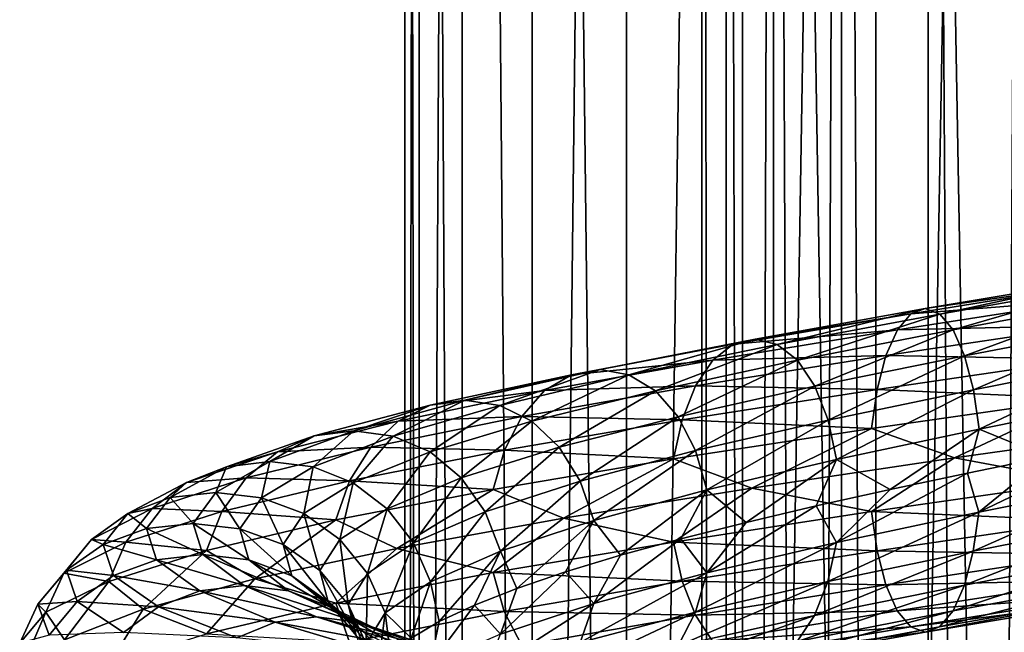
# Model space of a CAD drawing. Header units: metres. Extents: x -109 to 109, y -917 to 389.
# Tile 413 of 656: x -19 to -4, y -487 to -478. Entities that reach past the tile are written whole.
import ezdxf

# ---------------------------------------------------------------- set-up
doc = ezdxf.new("R2010")
doc.units = ezdxf.units.M
doc.layers.add('solid_24503124_XXX_01_SW0001', color=7, linetype='CONTINUOUS')

msp = doc.modelspace()

# ---------------------------------------------------------------- linework, layer by layer
at = {"layer": 'solid_24503124_XXX_01_SW0001'}
for points in [[(-13, -410), (-13, -535), (-12.778495, -535, 2.389471)], [(-12.778631, -410, -2.388798), (-12.778495, -535, -2.389471), (-13, -535)], [(-12.778631, -410, -2.388798), (-13, -535), (-13, -410)], [(-13, -410), (-12.778495, -535, 2.389471), (-12.778644, -410, 2.388729)], [(-12.778644, -410, 2.388729), (-12.778495, -535, 2.389471), (-12.122266, -535, 4.695816)], [(-12.778644, -410, 2.388729), (-12.122266, -535, 4.695816), (-12.122123, -410, 4.696183)], [(-12.122127, -410, -4.696173), (-12.778495, -535, -2.389471), (-12.778631, -410, -2.388798)], [(-12.122127, -410, -4.696173), (-12.122266, -535, -4.695816), (-12.778495, -535, -2.389471)], [(-12.122123, -410, 4.696183), (-12.122266, -535, 4.695816), (-11.053084, -535, 6.843201)], [(-12.122127, -410, -4.696173), (-11.053084, -535, -6.843201), (-12.122266, -535, -4.695816)], [(-11.052748, -410, -6.843724), (-11.053084, -535, -6.843201), (-12.122127, -410, -4.696173)], [(-12.122123, -410, 4.696183), (-11.053084, -535, 6.843201), (-11.052835, -410, 6.84358)], [(-11.052835, -410, 6.84358), (-11.053084, -535, 6.843201), (-9.606456, -535, 8.758754)], [(-9.607092, -410, -8.758067), (-9.606456, -535, -8.758754), (-11.053084, -535, -6.843201)], [(-9.607092, -410, -8.758067), (-11.053084, -535, -6.843201), (-11.052748, -410, -6.843724)], [(-11.052835, -410, 6.84358), (-9.606456, -535, 8.758754), (-9.607066, -410, 8.758096)], [(-7.834121, -410, -10.374312), (-9.606456, -535, -8.758754), (-9.607092, -410, -8.758067)], [(-9.607066, -410, 8.758096), (-9.606456, -535, 8.758754), (-7.834294, -410, 10.374181)], [(-7.834294, -410, 10.374181), (-9.606456, -535, 8.758754), (-7.834196, -535, 10.374236)], [(-7.834121, -410, -10.374312), (-7.834196, -535, -10.374236), (-9.606456, -535, -8.758754)], [(-7.834294, -410, 10.374181), (-7.834196, -535, 10.374236), (-5.795265, -535, 11.636799)], [(-7.834294, -410, 10.374181), (-5.795265, -535, 11.636799), (-5.794521, -410, 11.637158)], [(-5.794586, -410, -11.637126), (-5.795265, -535, -11.636799), (-7.834196, -535, -10.374236)], [(-5.794586, -410, -11.637126), (-7.834196, -535, -10.374236), (-7.834121, -410, -10.374312)], [(-5.794521, -410, 11.637158), (-5.795265, -535, 11.636799), (-3.557269, -535, 12.503851)], [(-3.557472, -410, -12.503769), (-3.557269, -535, -12.503851), (-5.795265, -535, -11.636799)], [(-3.557472, -410, -12.503769), (-5.795265, -535, -11.636799), (-5.794586, -410, -11.637126)], [(-5.794521, -410, 11.637158), (-3.557269, -535, 12.503851), (-3.557692, -410, 12.503706)], [(-8.453436, -701, -399.111511), (-8.453425, -437, -399.111481), (-8.453425, -437, -400.888519)], [(-8.453436, -701, -400.888489), (-8.453436, -701, -399.111511), (-8.453425, -437, -400.888519)], [(-8.083981, -701, -402.626648), (-8.453436, -701, -400.888489), (-8.453425, -437, -400.888519)], [(-8.453436, -701, -399.111511), (-8.083981, -701, -397.373352), (-8.453425, -437, -399.111481)], [(-8.083981, -701, -402.626648), (-8.453425, -437, -400.888519), (-8.083978, -437, -402.626648)], [(-8.083981, -701, -397.373352), (-8.083978, -437, -397.373352), (-8.453425, -437, -399.111481)], [(-8.083981, -701, -402.626648), (-8.083978, -437, -402.626648), (-7.361266, -437, -404.249908)], [(-7.361216, -701, -404.25), (-8.083981, -701, -402.626648), (-7.361266, -437, -404.249908)], [(-8.083981, -701, -397.373352), (-7.361216, -701, -395.75), (-8.083978, -437, -397.373352)], [(-7.361216, -701, -395.75), (-7.361266, -437, -395.750092), (-8.083978, -437, -397.373352)], [(-7.361216, -701, -404.25), (-7.361266, -437, -404.249908), (-6.316738, -437, -405.687592)], [(-6.316731, -701, -394.312378), (-6.316738, -437, -394.312408), (-7.361266, -437, -395.750092)], [(-7.361216, -701, -395.75), (-6.316731, -701, -394.312378), (-7.361266, -437, -395.750092)], [(-6.316731, -701, -405.687622), (-7.361216, -701, -404.25), (-6.316738, -437, -405.687592)], [(-4.996175, -701, -406.876648), (-6.316738, -437, -405.687592), (-4.996158, -437, -406.876648)], [(-4.996175, -701, -406.876648), (-6.316731, -701, -405.687622), (-6.316738, -437, -405.687592)], [(-4.996175, -701, -393.123352), (-4.996158, -437, -393.123352), (-6.316738, -437, -394.312408)], [(-6.316731, -701, -394.312378), (-4.996175, -701, -393.123352), (-6.316738, -437, -394.312408)], [(-4.996175, -701, -406.876648), (-4.996158, -437, -406.876648), (-3.457402, -437, -407.765076)], [(-3.457262, -701, -407.765137), (-4.996175, -701, -406.876648), (-3.457402, -437, -407.765076)], [(-4.996175, -701, -393.123352), (-3.457262, -701, -392.234863), (-4.996158, -437, -393.123352)], [(-3.457262, -701, -392.234863), (-3.457402, -437, -392.234924), (-4.996158, -437, -393.123352)], [(-2.282248, -482.0466, 16.084404), (-5.0375, -482.509308, 15.44556), (-2.382563, -482.126587, 16.791389)], [(-4.816158, -482.590912, 14.766899), (-5.0375, -482.509308, 15.44556), (-2.282248, -482.0466, 16.084404)], [(-2.181968, -482.128204, 15.377674), (-4.816158, -482.590912, 14.766899), (-2.282248, -482.0466, 16.084404)], [(-2.382563, -482.126587, 16.791389), (-5.258922, -482.589294, 16.124464), (-2.47565, -482.368164, 17.44743)], [(-5.0375, -482.509308, 15.44556), (-5.258922, -482.589294, 16.124464), (-2.382563, -482.126587, 16.791389)], [(-4.610932, -482.834106, 14.137653), (-4.816158, -482.590912, 14.766899), (-2.181968, -482.128204, 15.377674)], [(-2.08899, -482.371368, 14.722402), (-4.610932, -482.834106, 14.137653), (-2.181968, -482.128204, 15.377674)], [(-2.47565, -482.368164, 17.44743), (-5.464388, -482.830872, 16.754448), (-2.554843, -482.764648, 18.00555)], [(-5.258922, -482.589294, 16.124464), (-5.464388, -482.830872, 16.754448), (-2.47565, -482.368164, 17.44743)], [(-5.0375, -482.509308, 15.44556), (-7.639755, -482.973633, 14.336864), (-5.258922, -482.589294, 16.124464)], [(-7.304073, -483.055237, 13.706919), (-7.639755, -482.973633, 14.336864), (-5.0375, -482.509308, 15.44556)], [(-4.816158, -482.590912, 14.766899), (-7.304073, -483.055237, 13.706919), (-5.0375, -482.509308, 15.44556)], [(-4.436494, -483.231995, 13.602804), (-4.610932, -482.834106, 14.137653), (-2.08899, -482.371368, 14.722402)], [(-2.009961, -482.769287, 14.165431), (-4.436494, -483.231995, 13.602804), (-2.08899, -482.371368, 14.722402)], [(-5.258922, -482.589294, 16.124464), (-7.975558, -483.053619, 14.967037), (-5.464388, -482.830872, 16.754448)], [(-7.639755, -482.973633, 14.336864), (-7.975558, -483.053619, 14.967037), (-5.258922, -482.589294, 16.124464)], [(-6.992832, -483.298431, 13.122841), (-7.304073, -483.055237, 13.706919), (-4.816158, -482.590912, 14.766899)], [(-4.610932, -482.834106, 14.137653), (-6.992832, -483.298431, 13.122841), (-4.816158, -482.590912, 14.766899)], [(-2.554843, -482.764648, 18.00555), (-5.639187, -483.227356, 17.290401), (-2.615898, -483.28241, 18.435846)], [(-5.464388, -482.830872, 16.754448), (-5.639187, -483.227356, 17.290401), (-2.554843, -482.764648, 18.00555)], [(-4.302169, -483.750763, 13.190949), (-4.436494, -483.231995, 13.602804), (-2.009961, -482.769287, 14.165431)], [(-1.949105, -483.288055, 13.736542), (-4.302169, -483.750763, 13.190949), (-2.009961, -482.769287, 14.165431)], [(-5.464388, -482.830872, 16.754448), (-8.287164, -483.295197, 15.5518), (-5.639187, -483.227356, 17.290401)], [(-7.975558, -483.053619, 14.967037), (-8.287164, -483.295197, 15.5518), (-5.464388, -482.830872, 16.754448)], [(-6.728283, -483.69635, 12.626384), (-6.992832, -483.298431, 13.122841), (-4.610932, -482.834106, 14.137653)], [(-4.436494, -483.231995, 13.602804), (-6.728283, -483.69635, 12.626384), (-4.610932, -482.834106, 14.137653)], [(-7.975558, -483.053619, 14.967037), (-10.451296, -483.519562, 13.357715), (-8.287164, -483.295197, 15.5518)], [(-10.011254, -483.439575, 12.7953), (-10.451296, -483.519562, 13.357715), (-7.975558, -483.053619, 14.967037)], [(-7.639755, -482.973633, 14.336864), (-10.011254, -483.439575, 12.7953), (-7.975558, -483.053619, 14.967037)], [(-9.571371, -483.521179, 12.233089), (-10.011254, -483.439575, 12.7953), (-7.639755, -482.973633, 14.336864)], [(-7.304073, -483.055237, 13.706919), (-9.571371, -483.521179, 12.233089), (-7.639755, -482.973633, 14.336864)], [(-9.163517, -483.764374, 11.711814), (-9.571371, -483.521179, 12.233089), (-7.304073, -483.055237, 13.706919)], [(-6.992832, -483.298431, 13.122841), (-9.163517, -483.764374, 11.711814), (-7.304073, -483.055237, 13.706919)], [(-5.639187, -483.227356, 17.290401), (-8.552259, -483.691711, 16.049282), (-5.773952, -483.745117, 17.703606)], [(-8.287164, -483.295197, 15.5518), (-8.552259, -483.691711, 16.049282), (-5.639187, -483.227356, 17.290401)], [(-6.52457, -484.215118, 12.244092), (-6.728283, -483.69635, 12.626384), (-4.436494, -483.231995, 13.602804)], [(-4.302169, -483.750763, 13.190949), (-6.52457, -484.215118, 12.244092), (-4.436494, -483.231995, 13.602804)], [(-5.639187, -483.227356, 17.290401), (-5.773952, -483.745117, 17.703606), (-2.615898, -483.28241, 18.435846)], [(-8.287164, -483.295197, 15.5518), (-10.859629, -483.761139, 13.879601), (-8.552259, -483.691711, 16.049282)], [(-10.451296, -483.519562, 13.357715), (-10.859629, -483.761139, 13.879601), (-8.287164, -483.295197, 15.5518)], [(-8.816847, -484.162262, 11.268739), (-9.163517, -483.764374, 11.711814), (-6.992832, -483.298431, 13.122841)], [(-6.728283, -483.69635, 12.626384), (-8.816847, -484.162262, 11.268739), (-6.992832, -483.298431, 13.122841)], [(-2.615898, -483.28241, 18.435846), (-5.773952, -483.745117, 17.703606), (-2.655184, -483.881012, 18.712715)], [(-4.215976, -484.349976, 12.926673), (-4.302169, -483.750763, 13.190949), (-1.949105, -483.288055, 13.736542)], [(-1.910055, -483.887268, 13.461334), (-4.215976, -484.349976, 12.926673), (-1.949105, -483.288055, 13.736542)], [(-10.451296, -483.519562, 13.357715), (-12.608905, -483.987091, 11.341905), (-10.859629, -483.761139, 13.879601)], [(-12.078019, -483.907104, 10.864365), (-12.608905, -483.987091, 11.341905), (-10.451296, -483.519562, 13.357715)], [(-10.011254, -483.439575, 12.7953), (-12.078019, -483.907104, 10.864365), (-10.451296, -483.519562, 13.357715)], [(-11.547325, -483.988708, 10.386996), (-12.078019, -483.907104, 10.864365), (-10.011254, -483.439575, 12.7953)], [(-9.571371, -483.521179, 12.233089), (-11.547325, -483.988708, 10.386996), (-10.011254, -483.439575, 12.7953)], [(-11.055271, -484.231903, 9.944386), (-11.547325, -483.988708, 10.386996), (-9.571371, -483.521179, 12.233089)], [(-9.163517, -483.764374, 11.711814), (-11.055271, -484.231903, 9.944386), (-9.571371, -483.521179, 12.233089)], [(-8.552259, -483.691711, 16.049282), (-11.207014, -484.157623, 14.323591), (-8.75664, -484.209473, 16.432827)], [(-10.859629, -483.761139, 13.879601), (-11.207014, -484.157623, 14.323591), (-8.552259, -483.691711, 16.049282)], [(-8.549898, -484.68103, 10.927553), (-8.816847, -484.162262, 11.268739), (-6.728283, -483.69635, 12.626384)], [(-8.552259, -483.691711, 16.049282), (-8.75664, -484.209473, 16.432827), (-5.773952, -483.745117, 17.703606)], [(-6.52457, -484.215118, 12.244092), (-8.549898, -484.68103, 10.927553), (-6.728283, -483.69635, 12.626384)], [(-10.859629, -483.761139, 13.879601), (-13.101536, -484.228668, 11.785033), (-11.207014, -484.157623, 14.323591)], [(-12.608905, -483.987091, 11.341905), (-13.101536, -484.228668, 11.785033), (-10.859629, -483.761139, 13.879601)], [(-10.637033, -484.629822, 9.568175), (-11.055271, -484.231903, 9.944386), (-9.163517, -483.764374, 11.711814)], [(-8.816847, -484.162262, 11.268739), (-10.637033, -484.629822, 9.568175), (-9.163517, -483.764374, 11.711814)], [(-5.773952, -483.745117, 17.703606), (-8.75664, -484.209473, 16.432827), (-5.860665, -484.343719, 17.969479)], [(-6.393852, -484.814301, 11.998786), (-6.52457, -484.215118, 12.244092), (-4.302169, -483.750763, 13.190949)], [(-4.215976, -484.349976, 12.926673), (-6.393852, -484.814301, 11.998786), (-4.302169, -483.750763, 13.190949)], [(-5.773952, -483.745117, 17.703606), (-5.860665, -484.343719, 17.969479), (-2.655184, -483.881012, 18.712715)], [(-12.608905, -483.987091, 11.341905), (-14.385761, -484.456238, 8.98333), (-13.101536, -484.228668, 11.785033)], [(-13.780063, -484.376251, 8.605095), (-14.385761, -484.456238, 8.98333), (-12.608905, -483.987091, 11.341905)], [(-12.078019, -483.907104, 10.864365), (-13.780063, -484.376251, 8.605095), (-12.608905, -483.987091, 11.341905)], [(-13.174582, -484.457855, 8.226997), (-13.780063, -484.376251, 8.605095), (-12.078019, -483.907104, 10.864365)], [(-11.547325, -483.988708, 10.386996), (-13.174582, -484.457855, 8.226997), (-12.078019, -483.907104, 10.864365)], [(-12.613188, -484.70105, 7.876429), (-13.174582, -484.457855, 8.226997), (-11.547325, -483.988708, 10.386996)], [(-11.055271, -484.231903, 9.944386), (-12.613188, -484.70105, 7.876429), (-11.547325, -483.988708, 10.386996)], [(-2.655184, -483.881012, 18.712715), (-5.860665, -484.343719, 17.969479), (-4.592717, -484.79306, 18.436424)], [(-2.655184, -483.881012, 18.712715), (-4.592717, -484.79306, 18.436424), (-1.352085, -484.334747, 18.950615)], [(-1.910055, -483.887268, 13.461334), (-3.177186, -484.775635, 13.120669), (-4.215976, -484.349976, 12.926673)], [(-11.207014, -484.157623, 14.323591), (-13.520637, -484.625183, 12.162021), (-11.474838, -484.675385, 14.665895)], [(-13.101536, -484.228668, 11.785033), (-13.520637, -484.625183, 12.162021), (-11.207014, -484.157623, 14.323591)], [(-11.207014, -484.157623, 14.323591), (-11.474838, -484.675385, 14.665895), (-8.75664, -484.209473, 16.432827)], [(-10.314974, -485.14859, 9.278478), (-10.637033, -484.629822, 9.568175), (-8.816847, -484.162262, 11.268739)], [(-8.549898, -484.68103, 10.927553), (-10.314974, -485.14859, 9.278478), (-8.816847, -484.162262, 11.268739)], [(-13.101536, -484.228668, 11.785033), (-14.947813, -484.697815, 9.334309), (-13.520637, -484.625183, 12.162021)], [(-14.385761, -484.456238, 8.98333), (-14.947813, -484.697815, 9.334309), (-13.101536, -484.228668, 11.785033)], [(-12.136012, -485.098938, 7.578452), (-12.613188, -484.70105, 7.876429), (-11.055271, -484.231903, 9.944386)], [(-10.637033, -484.629822, 9.568175), (-12.136012, -485.098938, 7.578452), (-11.055271, -484.231903, 9.944386)], [(-8.75664, -484.209473, 16.432827), (-11.474838, -484.675385, 14.665895), (-8.888148, -484.808044, 16.679615)], [(-8.75664, -484.209473, 16.432827), (-8.888148, -484.808044, 16.679615), (-5.860665, -484.343719, 17.969479)], [(-8.378603, -485.280243, 10.708623), (-8.549898, -484.68103, 10.927553), (-6.52457, -484.215118, 12.244092)], [(-6.393852, -484.814301, 11.998786), (-8.378603, -485.280243, 10.708623), (-6.52457, -484.215118, 12.244092)], [(-14.385761, -484.456238, 8.98333), (-15.725243, -484.927002, 6.352033), (-14.947813, -484.697815, 9.334309)], [(-15.063146, -484.847015, 6.084586), (-15.725243, -484.927002, 6.352033), (-14.385761, -484.456238, 8.98333)], [(-13.780063, -484.376251, 8.605095), (-15.063146, -484.847015, 6.084586), (-14.385761, -484.456238, 8.98333)], [(-14.401289, -484.928619, 5.817236), (-15.063146, -484.847015, 6.084586), (-13.780063, -484.376251, 8.605095)], [(-13.174582, -484.457855, 8.226997), (-14.401289, -484.928619, 5.817236), (-13.780063, -484.376251, 8.605095)], [(-13.787621, -485.171783, 5.569353), (-14.401289, -484.928619, 5.817236), (-13.174582, -484.457855, 8.226997)], [(-12.613188, -484.70105, 7.876429), (-13.787621, -485.171783, 5.569353), (-13.174582, -484.457855, 8.226997)], [(-5.860665, -484.343719, 17.969479), (-8.888148, -484.808044, 16.679615), (-7.692545, -485.252472, 17.372005)], [(-5.860665, -484.343719, 17.969479), (-7.692545, -485.252472, 17.372005), (-4.592717, -484.79306, 18.436424)], [(-4.215976, -484.349976, 12.926673), (-5.574598, -485.276031, 12.29445), (-6.393852, -484.814301, 11.998786)], [(-4.215976, -484.349976, 12.926673), (-4.394111, -485.02533, 12.764679), (-5.574598, -485.276031, 12.29445)], [(-1.352085, -484.334747, 18.950615), (-4.592717, -484.79306, 18.436424), (-2.655454, -485.151459, 18.714621)], [(-4.215976, -484.349976, 12.926673), (-3.177186, -484.775635, 13.120669), (-4.394111, -485.02533, 12.764679)], [(-13.520637, -484.625183, 12.162021), (-15.425975, -485.094299, 9.632901), (-13.843752, -485.142944, 12.452668)], [(-14.947813, -484.697815, 9.334309), (-15.425975, -485.094299, 9.632901), (-13.520637, -484.625183, 12.162021)], [(-13.520637, -484.625183, 12.162021), (-13.843752, -485.142944, 12.452668), (-11.474838, -484.675385, 14.665895)], [(-4.216573, -485.620422, 12.928502), (-3.177186, -484.775635, 13.120669), (-1.92981, -484.52597, 13.360632)], [(-1.910325, -485.157715, 13.46324), (-4.216573, -485.620422, 12.928502), (-1.92981, -484.52597, 13.360632)], [(-14.947813, -484.697815, 9.334309), (-16.339628, -485.168579, 6.600206), (-15.425975, -485.094299, 9.632901)], [(-15.725243, -484.927002, 6.352033), (-16.339628, -485.168579, 6.600206), (-14.947813, -484.697815, 9.334309)], [(-11.474838, -484.675385, 14.665895), (-13.843752, -485.142944, 12.452668), (-11.647168, -485.273987, 14.886147)], [(-13.266016, -485.569702, 5.358656), (-13.787621, -485.171783, 5.569353), (-12.613188, -484.70105, 7.876429)], [(-12.136012, -485.098938, 7.578452), (-13.266016, -485.569702, 5.358656), (-12.613188, -484.70105, 7.876429)], [(-11.768568, -485.617706, 7.348998), (-12.136012, -485.098938, 7.578452), (-10.637033, -484.629822, 9.568175)], [(-10.314974, -485.14859, 9.278478), (-11.768568, -485.617706, 7.348998), (-10.637033, -484.629822, 9.568175)], [(-11.474838, -484.675385, 14.665895), (-11.647168, -485.273987, 14.886147), (-8.888148, -484.808044, 16.679615)], [(-10.108316, -485.747772, 9.092587), (-10.314974, -485.14859, 9.278478), (-8.549898, -484.68103, 10.927553)], [(-8.378603, -485.280243, 10.708623), (-10.108316, -485.747772, 9.092587), (-8.549898, -484.68103, 10.927553)], [(-4.216573, -485.620422, 12.928502), (-4.394111, -485.02533, 12.764679), (-3.177186, -484.775635, 13.120669)], [(-15.725243, -484.927002, 6.352033), (-16.588869, -485.399353, 3.528082), (-16.339628, -485.168579, 6.600206)], [(-15.890409, -485.319366, 3.379535), (-16.588869, -485.399353, 3.528082), (-15.725243, -484.927002, 6.352033)], [(-15.063146, -484.847015, 6.084586), (-15.890409, -485.319366, 3.379535), (-15.725243, -484.927002, 6.352033)], [(-15.192204, -485.40097, 3.231043), (-15.890409, -485.319366, 3.379535), (-15.063146, -484.847015, 6.084586)], [(-14.401289, -484.928619, 5.817236), (-15.192204, -485.40097, 3.231043), (-15.063146, -484.847015, 6.084586)], [(-8.888148, -484.808044, 16.679615), (-11.647168, -485.273987, 14.886147), (-10.56903, -485.714264, 15.788443)], [(-8.888148, -484.808044, 16.679615), (-10.56903, -485.714264, 15.788443), (-7.692545, -485.252472, 17.372005)], [(-6.393852, -484.814301, 11.998786), (-7.777679, -485.778687, 11.03411), (-8.378603, -485.280243, 10.708623)], [(-6.393852, -484.814301, 11.998786), (-6.707434, -485.527527, 11.71491), (-7.777679, -485.778687, 11.03411)], [(-4.592717, -484.79306, 18.436424), (-7.692545, -485.252472, 17.372005), (-5.861261, -485.614166, 17.971308)], [(-6.393852, -484.814301, 11.998786), (-5.574598, -485.276031, 12.29445), (-6.707434, -485.527527, 11.71491)], [(-4.592717, -484.79306, 18.436424), (-5.861261, -485.614166, 17.971308), (-2.655454, -485.151459, 18.714621)], [(-14.544834, -485.644135, 3.093362), (-15.192204, -485.40097, 3.231043), (-14.401289, -484.928619, 5.817236)], [(-13.787621, -485.171783, 5.569353), (-14.544834, -485.644135, 3.093362), (-14.401289, -484.928619, 5.817236)], [(-6.394757, -486.084747, 12.000484), (-5.574598, -485.276031, 12.29445), (-4.394111, -485.02533, 12.764679)], [(-4.216573, -485.620422, 12.928502), (-6.394757, -486.084747, 12.000484), (-4.394111, -485.02533, 12.764679)], [(-16.339628, -485.168579, 6.600206), (-17.236996, -485.64093, 3.665924), (-16.862312, -485.565063, 6.811338)], [(-16.588869, -485.399353, 3.528082), (-17.236996, -485.64093, 3.665924), (-16.339628, -485.168579, 6.600206)], [(-15.425975, -485.094299, 9.632901), (-16.862312, -485.565063, 6.811338), (-15.794623, -485.612061, 9.863108)], [(-16.339628, -485.168579, 6.600206), (-16.862312, -485.565063, 6.811338), (-15.425975, -485.094299, 9.632901)], [(-15.425975, -485.094299, 9.632901), (-15.794623, -485.612061, 9.863108), (-13.843752, -485.142944, 12.452668)], [(-13.843752, -485.142944, 12.452668), (-15.794623, -485.612061, 9.863108), (-14.051658, -485.741516, 12.639682)], [(-13.994581, -486.042053, 2.976335), (-14.544834, -485.644135, 3.093362), (-13.787621, -485.171783, 5.569353)], [(-13.843752, -485.142944, 12.452668), (-14.051658, -485.741516, 12.639682), (-11.647168, -485.273987, 14.886147)], [(-13.266016, -485.569702, 5.358656), (-13.994581, -486.042053, 2.976335), (-13.787621, -485.171783, 5.569353)], [(-12.864358, -486.08847, 5.196411), (-13.266016, -485.569702, 5.358656), (-12.136012, -485.098938, 7.578452)], [(-11.768568, -485.617706, 7.348998), (-12.864358, -486.08847, 5.196411), (-12.136012, -485.098938, 7.578452)], [(-11.532788, -486.216919, 7.201763), (-11.768568, -485.617706, 7.348998), (-10.314974, -485.14859, 9.278478)], [(-10.108316, -485.747772, 9.092587), (-11.532788, -486.216919, 7.201763), (-10.314974, -485.14859, 9.278478)], [(-2.655454, -485.151459, 18.714621), (-5.861261, -485.614166, 17.971308), (-2.616405, -485.750641, 18.439413)], [(-4.303287, -486.219025, 13.194375), (-4.216573, -485.620422, 12.928502), (-1.910325, -485.157715, 13.46324)], [(-1.949611, -485.756287, 13.740109), (-4.303287, -486.219025, 13.194375), (-1.910325, -485.157715, 13.46324)], [(-15.890409, -485.319366, 3.379535), (-16.235889, -485.793304, 0.572451), (-16.588869, -485.399353, 3.528082)], [(-15.522503, -485.874908, 0.547298), (-16.235889, -485.793304, 0.572451), (-15.890409, -485.319366, 3.379535)], [(-15.192204, -485.40097, 3.231043), (-15.522503, -485.874908, 0.547298), (-15.890409, -485.319366, 3.379535)], [(-11.647168, -485.273987, 14.886147), (-14.051658, -485.741516, 12.639682), (-13.119198, -486.17569, 13.742777)], [(-11.647168, -485.273987, 14.886147), (-13.119198, -486.17569, 13.742777), (-10.56903, -485.714264, 15.788443)], [(-7.692545, -485.252472, 17.372005), (-10.56903, -485.714264, 15.788443), (-8.889053, -486.078491, 16.681313)], [(-8.378603, -485.280243, 10.708623), (-9.699715, -486.281708, 9.388683), (-10.108316, -485.747772, 9.092587)], [(-8.378603, -485.280243, 10.708623), (-8.777073, -486.029846, 10.257221), (-9.699715, -486.281708, 9.388683)], [(-7.692545, -485.252472, 17.372005), (-8.889053, -486.078491, 16.681313), (-5.861261, -485.614166, 17.971308)], [(-8.378603, -485.280243, 10.708623), (-7.777679, -485.778687, 11.03411), (-8.777073, -486.029846, 10.257221)], [(-6.394757, -486.084747, 12.000484), (-6.707434, -485.527527, 11.71491), (-5.574598, -485.276031, 12.29445)], [(-16.588869, -485.399353, 3.528082), (-16.949533, -485.873291, 0.597612), (-17.236996, -485.64093, 3.665924)], [(-16.235889, -485.793304, 0.572451), (-16.949533, -485.873291, 0.597612), (-16.588869, -485.399353, 3.528082)], [(-14.861058, -486.118103, 0.523976), (-15.522503, -485.874908, 0.547298), (-15.192204, -485.40097, 3.231043)], [(-14.544834, -485.644135, 3.093362), (-14.861058, -486.118103, 0.523976), (-15.192204, -485.40097, 3.231043)], [(-8.379789, -486.55069, 10.710138), (-7.777679, -485.778687, 11.03411), (-6.707434, -485.527527, 11.71491)], [(-6.394757, -486.084747, 12.000484), (-8.379789, -486.55069, 10.710138), (-6.707434, -485.527527, 11.71491)], [(-16.862312, -485.565063, 6.811338), (-17.788385, -486.037415, 3.783192), (-17.265285, -486.082825, 6.974115)], [(-17.236996, -485.64093, 3.665924), (-17.788385, -486.037415, 3.783192), (-16.862312, -485.565063, 6.811338)], [(-17.236996, -485.64093, 3.665924), (-17.611752, -486.114868, 0.620961), (-17.788385, -486.037415, 3.783192)], [(-16.949533, -485.873291, 0.597612), (-17.611752, -486.114868, 0.620961), (-17.236996, -485.64093, 3.665924)], [(-16.862312, -485.565063, 6.811338), (-17.265285, -486.082825, 6.974115), (-15.794623, -485.612061, 9.863108)], [(-15.794623, -485.612061, 9.863108), (-17.265285, -486.082825, 6.974115), (-16.031828, -486.210663, 10.011231)], [(-15.794623, -485.612061, 9.863108), (-16.031828, -486.210663, 10.011231), (-14.051658, -485.741516, 12.639682)], [(-14.298842, -486.515991, 0.504153), (-14.861058, -486.118103, 0.523976), (-14.544834, -485.644135, 3.093362)], [(-13.994581, -486.042053, 2.976335), (-14.298842, -486.515991, 0.504153), (-14.544834, -485.644135, 3.093362)], [(-13.570865, -486.560822, 2.88622), (-13.994581, -486.042053, 2.976335), (-13.266016, -485.569702, 5.358656)], [(-12.864358, -486.08847, 5.196411), (-13.570865, -486.560822, 2.88622), (-13.266016, -485.569702, 5.358656)], [(-12.606625, -486.687653, 5.092302), (-12.864358, -486.08847, 5.196411), (-11.768568, -485.617706, 7.348998)], [(-11.532788, -486.216919, 7.201763), (-12.606625, -486.687653, 5.092302), (-11.768568, -485.617706, 7.348998)], [(-5.861261, -485.614166, 17.971308), (-8.889053, -486.078491, 16.681313), (-5.775069, -486.213379, 17.707031)], [(-6.526264, -486.68335, 12.247272), (-6.394757, -486.084747, 12.000484), (-4.216573, -485.620422, 12.928502)], [(-4.303287, -486.219025, 13.194375), (-6.526264, -486.68335, 12.247272), (-4.216573, -485.620422, 12.928502)], [(-5.861261, -485.614166, 17.971308), (-5.775069, -486.213379, 17.707031), (-2.616405, -485.750641, 18.439413)], [(-16.235889, -485.793304, 0.572451), (-16.0886, -486.26886, -2.252411), (-16.949533, -485.873291, 0.597612)], [(-15.381685, -486.350464, -2.153442), (-16.0886, -486.26886, -2.252411), (-16.235889, -485.793304, 0.572451)], [(-15.522503, -485.874908, 0.547298), (-15.381685, -486.350464, -2.153442), (-16.235889, -485.793304, 0.572451)], [(-14.051658, -485.741516, 12.639682), (-16.031828, -486.210663, 10.011231), (-15.291087, -486.641083, 11.275908)], [(-14.051658, -485.741516, 12.639682), (-15.291087, -486.641083, 11.275908), (-13.119198, -486.17569, 13.742777)], [(-10.56903, -485.714264, 15.788443), (-13.119198, -486.17569, 13.742777), (-11.648354, -486.544434, 14.887664)], [(-10.56903, -485.714264, 15.788443), (-11.648354, -486.544434, 14.887664), (-8.889053, -486.078491, 16.681313)], [(-10.108316, -485.747772, 9.092587), (-11.286276, -486.788208, 7.406815), (-11.532788, -486.216919, 7.201763)], [(-10.108316, -485.747772, 9.092587), (-10.539077, -486.534607, 8.435357), (-11.286276, -486.788208, 7.406815)], [(-10.108316, -485.747772, 9.092587), (-9.699715, -486.281708, 9.388683), (-10.539077, -486.534607, 8.435357)], [(-8.379789, -486.55069, 10.710138), (-8.777073, -486.029846, 10.257221), (-7.777679, -485.778687, 11.03411)], [(-2.616405, -485.750641, 18.439413), (-5.775069, -486.213379, 17.707031), (-2.555548, -486.269409, 18.010525)], [(-4.438051, -486.736786, 13.60758), (-4.303287, -486.219025, 13.194375), (-1.949611, -485.756287, 13.740109)], [(-2.010666, -486.274048, 14.170404), (-4.438051, -486.736786, 13.60758), (-1.949611, -485.756287, 13.740109)], [(-16.949533, -485.873291, 0.597612), (-16.795769, -486.348846, -2.351415), (-17.611752, -486.114868, 0.620961)], [(-16.0886, -486.26886, -2.252411), (-16.795769, -486.348846, -2.351415), (-16.949533, -485.873291, 0.597612)], [(-14.726241, -486.593658, -2.06168), (-15.381685, -486.350464, -2.153442), (-15.522503, -485.874908, 0.547298)], [(-14.861058, -486.118103, 0.523976), (-14.726241, -486.593658, -2.06168), (-15.522503, -485.874908, 0.547298)], [(-17.788385, -486.037415, 3.783192), (-18.213491, -486.555176, 3.873603), (-17.265285, -486.082825, 6.974115)], [(-17.788385, -486.037415, 3.783192), (-18.175129, -486.511353, 0.640825), (-18.213491, -486.555176, 3.873603)], [(-17.265285, -486.082825, 6.974115), (-18.213491, -486.555176, 3.873603), (-17.524576, -486.681427, 7.078853)], [(-17.611752, -486.114868, 0.620961), (-18.175129, -486.511353, 0.640825), (-17.788385, -486.037415, 3.783192)], [(-17.611752, -486.114868, 0.620961), (-17.451981, -486.590424, -2.443285), (-18.175129, -486.511353, 0.640825)], [(-16.795769, -486.348846, -2.351415), (-17.451981, -486.590424, -2.443285), (-17.611752, -486.114868, 0.620961)], [(-17.265285, -486.082825, 6.974115), (-17.524576, -486.681427, 7.078853), (-16.031828, -486.210663, 10.011231)], [(-14.169126, -486.991577, -1.983684), (-14.726241, -486.593658, -2.06168), (-14.861058, -486.118103, 0.523976)], [(-14.298842, -486.515991, 0.504153), (-14.169126, -486.991577, -1.983684), (-14.861058, -486.118103, 0.523976)], [(-13.865913, -487.03476, 0.488889), (-14.298842, -486.515991, 0.504153), (-13.994581, -486.042053, 2.976335)], [(-13.570865, -486.560822, 2.88622), (-13.865913, -487.03476, 0.488889), (-13.994581, -486.042053, 2.976335)], [(-13.298976, -487.160004, 2.828395), (-13.570865, -486.560822, 2.88622), (-12.864358, -486.08847, 5.196411)], [(-12.606625, -486.687653, 5.092302), (-13.298976, -487.160004, 2.828395), (-12.864358, -486.08847, 5.196411)], [(-8.889053, -486.078491, 16.681313), (-11.648354, -486.544434, 14.887664), (-8.758335, -486.677704, 16.436007)], [(-10.109748, -487.018219, 9.093873), (-9.699715, -486.281708, 9.388683), (-8.777073, -486.029846, 10.257221)], [(-8.379789, -486.55069, 10.710138), (-10.109748, -487.018219, 9.093873), (-8.777073, -486.029846, 10.257221)], [(-8.889053, -486.078491, 16.681313), (-8.758335, -486.677704, 16.436007), (-5.775069, -486.213379, 17.707031)], [(-8.552118, -487.149292, 10.93039), (-8.379789, -486.55069, 10.710138), (-6.394757, -486.084747, 12.000484)], [(-6.526264, -486.68335, 12.247272), (-8.552118, -487.149292, 10.93039), (-6.394757, -486.084747, 12.000484)], [(-16.031828, -486.210663, 10.011231), (-17.524576, -486.681427, 7.078853), (-16.999996, -487.10614, 8.484895)], [(-16.031828, -486.210663, 10.011231), (-16.999996, -487.10614, 8.484895), (-15.291087, -486.641083, 11.275908)], [(-16.0886, -486.26886, -2.252411), (-15.454884, -486.746033, -5.008853), (-16.795769, -486.348846, -2.351415)], [(-14.775814, -486.827637, -4.78877), (-15.454884, -486.746033, -5.008853), (-16.0886, -486.26886, -2.252411)], [(-15.381685, -486.350464, -2.153442), (-14.775814, -486.827637, -4.78877), (-16.0886, -486.26886, -2.252411)], [(-13.119198, -486.17569, 13.742777), (-15.291087, -486.641083, 11.275908), (-14.053088, -487.011963, 12.640969)], [(-13.119198, -486.17569, 13.742777), (-14.053088, -487.011963, 12.640969), (-11.648354, -486.544434, 14.887664)], [(-11.532788, -486.216919, 7.201763), (-12.472001, -487.296051, 5.165617), (-12.606625, -486.687653, 5.092302)], [(-11.532788, -486.216919, 7.201763), (-11.932053, -487.041809, 6.314696), (-12.472001, -487.296051, 5.165617)], [(-11.532788, -486.216919, 7.201763), (-11.286276, -486.788208, 7.406815), (-11.932053, -487.041809, 6.314696)], [(-10.109748, -487.018219, 9.093873), (-10.539077, -486.534607, 8.435357), (-9.699715, -486.281708, 9.388683)], [(-5.775069, -486.213379, 17.707031), (-8.758335, -486.677704, 16.436007), (-5.640744, -486.732147, 17.295177)], [(-6.730645, -487.201111, 12.630816), (-6.526264, -486.68335, 12.247272), (-4.303287, -486.219025, 13.194375)], [(-4.438051, -486.736786, 13.60758), (-6.730645, -487.201111, 12.630816), (-4.303287, -486.219025, 13.194375)], [(-5.775069, -486.213379, 17.707031), (-5.640744, -486.732147, 17.295177), (-2.555548, -486.269409, 18.010525)], [(-2.555548, -486.269409, 18.010525), (-5.640744, -486.732147, 17.295177), (-2.476519, -486.667328, 17.453554)], [(-4.61285, -487.13327, 14.143534), (-4.438051, -486.736786, 13.60758), (-2.010666, -486.274048, 14.170404)], [(-2.089859, -486.670563, 14.728525), (-4.61285, -487.13327, 14.143534), (-2.010666, -486.274048, 14.170404)], [(-16.795769, -486.348846, -2.351415), (-16.134199, -486.826019, -5.229016), (-17.451981, -486.590424, -2.443285)], [(-15.454884, -486.746033, -5.008853), (-16.134199, -486.826019, -5.229016), (-16.795769, -486.348846, -2.351415)], [(-14.146188, -487.070831, -4.584711), (-14.775814, -486.827637, -4.78877), (-15.381685, -486.350464, -2.153442)], [(-14.726241, -486.593658, -2.06168), (-14.146188, -487.070831, -4.584711), (-15.381685, -486.350464, -2.153442)], [(-18.175129, -486.511353, 0.640825), (-18.609476, -487.029114, 0.656139), (-18.213491, -486.555176, 3.873603)], [(-18.175129, -486.511353, 0.640825), (-18.010246, -486.986938, -2.521442), (-18.609476, -487.029114, 0.656139)], [(-18.213491, -486.555176, 3.873603), (-18.609476, -487.029114, 0.656139), (-18.48702, -487.153778, 3.931777)], [(-18.213491, -486.555176, 3.873603), (-18.48702, -487.153778, 3.931777), (-17.524576, -486.681427, 7.078853)], [(-17.451981, -486.590424, -2.443285), (-18.010246, -486.986938, -2.521442), (-18.175129, -486.511353, 0.640825)], [(-13.740125, -487.510345, -1.923623), (-14.169126, -486.991577, -1.983684), (-14.298842, -486.515991, 0.504153)], [(-13.865913, -487.03476, 0.488889), (-13.740125, -487.510345, -1.923623), (-14.298842, -486.515991, 0.504153)], [(-11.648354, -486.544434, 14.887664), (-14.053088, -487.011963, 12.640969), (-11.477059, -487.143646, 14.668734)], [(-13.588114, -487.633972, 0.479094), (-13.865913, -487.03476, 0.488889), (-13.570865, -486.560822, 2.88622)], [(-13.298976, -487.160004, 2.828395), (-13.588114, -487.633972, 0.479094), (-13.570865, -486.560822, 2.88622)], [(-11.648354, -486.544434, 14.887664), (-11.477059, -487.143646, 14.668734), (-8.758335, -486.677704, 16.436007)], [(-11.53442, -487.487366, 7.202782), (-11.286276, -486.788208, 7.406815), (-10.539077, -486.534607, 8.435357)], [(-10.109748, -487.018219, 9.093873), (-11.53442, -487.487366, 7.202782), (-10.539077, -486.534607, 8.435357)], [(-10.317653, -487.616821, 9.280888), (-10.109748, -487.018219, 9.093873), (-8.379789, -486.55069, 10.710138)], [(-8.552118, -487.149292, 10.93039), (-10.317653, -487.616821, 9.280888), (-8.379789, -486.55069, 10.710138)], [(-17.524576, -486.681427, 7.078853), (-18.48702, -487.153778, 3.931777), (-18.204954, -487.5737, 5.434519)], [(-17.524576, -486.681427, 7.078853), (-18.204954, -487.5737, 5.434519), (-16.999996, -487.10614, 8.484895)], [(-17.451981, -486.590424, -2.443285), (-16.764563, -487.067596, -5.433313), (-18.010246, -486.986938, -2.521442)], [(-16.134199, -486.826019, -5.229016), (-16.764563, -487.067596, -5.433313), (-17.451981, -486.590424, -2.443285)], [(-15.291087, -486.641083, 11.275908), (-16.999996, -487.10614, 8.484895), (-16.033459, -487.48111, 10.012251)], [(-15.291087, -486.641083, 11.275908), (-16.033459, -487.48111, 10.012251), (-14.053088, -487.011963, 12.640969)], [(-13.611016, -487.468719, -4.411264), (-14.146188, -487.070831, -4.584711), (-14.726241, -486.593658, -2.06168)], [(-14.169126, -486.991577, -1.983684), (-13.611016, -487.468719, -4.411264), (-14.726241, -486.593658, -2.06168)], [(-12.606625, -486.687653, 5.092302), (-12.902847, -487.551392, 3.967771), (-13.298976, -487.160004, 2.828395)], [(-12.606625, -486.687653, 5.092302), (-12.472001, -487.296051, 5.165617), (-12.902847, -487.551392, 3.967771)], [(-8.758335, -486.677704, 16.436007), (-11.477059, -487.143646, 14.668734), (-8.554622, -487.196472, 16.053715)], [(-8.819942, -487.667053, 11.272695), (-8.552118, -487.149292, 10.93039), (-6.526264, -486.68335, 12.247272)], [(-6.730645, -487.201111, 12.630816), (-8.819942, -487.667053, 11.272695), (-6.526264, -486.68335, 12.247272)], [(-8.758335, -486.677704, 16.436007), (-8.554622, -487.196472, 16.053715), (-5.640744, -486.732147, 17.295177)], [(-5.640744, -486.732147, 17.295177), (-8.554622, -487.196472, 16.053715), (-5.466306, -487.130035, 16.760328)], [(-5.640744, -486.732147, 17.295177), (-5.466306, -487.130035, 16.760328), (-2.476519, -486.667328, 17.453554)], [(-2.476519, -486.667328, 17.453554), (-5.466306, -487.130035, 16.760328), (-2.383541, -486.910522, 16.798281)], [(-4.818316, -487.374847, 14.773517), (-4.61285, -487.13327, 14.143534), (-2.089859, -486.670563, 14.728525)], [(-2.182946, -486.91214, 15.384565), (-4.818316, -487.374847, 14.773517), (-2.089859, -486.670563, 14.728525)], [(-16.134199, -486.826019, -5.229016), (-14.981802, -487.304779, -7.947783), (-16.764563, -487.067596, -5.433313)], [(-15.454884, -486.746033, -5.008853), (-14.351007, -487.224792, -7.61315), (-16.134199, -486.826019, -5.229016)], [(-14.351007, -487.224792, -7.61315), (-14.981802, -487.304779, -7.947783), (-16.134199, -486.826019, -5.229016)], [(-13.720441, -487.306396, -7.278636), (-14.351007, -487.224792, -7.61315), (-15.454884, -486.746033, -5.008853)], [(-14.775814, -486.827637, -4.78877), (-13.720441, -487.306396, -7.278636), (-15.454884, -486.746033, -5.008853)], [(-13.135786, -487.549591, -6.96848), (-13.720441, -487.306396, -7.278636), (-14.775814, -486.827637, -4.78877)], [(-14.146188, -487.070831, -4.584711), (-13.135786, -487.549591, -6.96848), (-14.775814, -486.827637, -4.78877)], [(-11.53442, -487.487366, 7.202782), (-11.932053, -487.041809, 6.314696), (-11.286276, -486.788208, 7.406815)], [(-6.995741, -487.597595, 13.128299), (-6.730645, -487.201111, 12.630816), (-4.438051, -486.736786, 13.60758)], [(-4.61285, -487.13327, 14.143534), (-6.995741, -487.597595, 13.128299), (-4.438051, -486.736786, 13.60758)], [(-18.609476, -487.029114, 0.656139), (-18.888954, -487.627716, 0.665993), (-18.48702, -487.153778, 3.931777)], [(-18.609476, -487.029114, 0.656139), (-18.440655, -487.5047, -2.581699), (-18.888954, -487.627716, 0.665993)], [(-18.010246, -486.986938, -2.521442), (-18.440655, -487.5047, -2.581699), (-18.609476, -487.029114, 0.656139)], [(-18.010246, -486.986938, -2.521442), (-17.300838, -487.464081, -5.607118), (-18.440655, -487.5047, -2.581699)], [(-16.764563, -487.067596, -5.433313), (-17.300838, -487.464081, -5.607118), (-18.010246, -486.986938, -2.521442)], [(-14.053088, -487.011963, 12.640969), (-16.033459, -487.48111, 10.012251), (-13.846431, -487.611176, 12.455077)], [(-13.198913, -487.987488, -4.277704), (-13.611016, -487.468719, -4.411264), (-14.169126, -486.991577, -1.983684)], [(-13.740125, -487.510345, -1.923623), (-13.198913, -487.987488, -4.277704), (-14.169126, -486.991577, -1.983684)], [(-14.053088, -487.011963, 12.640969), (-13.846431, -487.611176, 12.455077), (-11.477059, -487.143646, 14.668734)], [(-13.464845, -488.109528, -1.885084), (-13.740125, -487.510345, -1.923623), (-13.865913, -487.03476, 0.488889)], [(-13.588114, -487.633972, 0.479094), (-13.464845, -488.109528, -1.885084), (-13.865913, -487.03476, 0.488889)], [(-11.771624, -488.085968, 7.350906), (-11.53442, -487.487366, 7.202782), (-10.109748, -487.018219, 9.093873)], [(-10.317653, -487.616821, 9.280888), (-11.771624, -488.085968, 7.350906), (-10.109748, -487.018219, 9.093873)], [(-5.466306, -487.130035, 16.760328), (-5.26108, -487.37323, 16.131083), (-2.383541, -486.910522, 16.798281)], [(-2.383541, -486.910522, 16.798281), (-5.26108, -487.37323, 16.131083), (-2.283262, -486.992126, 16.091551)], [(-5.26108, -487.37323, 16.131083), (-5.039738, -487.454834, 15.452422), (-2.283262, -486.992126, 16.091551)], [(-5.039738, -487.454834, 15.452422), (-4.818316, -487.374847, 14.773517), (-2.182946, -486.91214, 15.384565)], [(-2.283262, -486.992126, 16.091551), (-5.039738, -487.454834, 15.452422), (-2.182946, -486.91214, 15.384565)], [(-18.48702, -487.153778, 3.931777), (-18.888954, -487.627716, 0.665993), (-18.869797, -488.043213, 2.220513)], [(-18.48702, -487.153778, 3.931777), (-18.869797, -488.043213, 2.220513), (-18.204954, -487.5737, 5.434519)], [(-16.999996, -487.10614, 8.484895), (-18.204954, -487.5737, 5.434519), (-17.52636, -487.951874, 7.079574)], [(-16.999996, -487.10614, 8.484895), (-17.52636, -487.951874, 7.079574), (-16.033459, -487.48111, 10.012251)], [(-16.764563, -487.067596, -5.433313), (-15.567142, -487.546356, -8.258304), (-17.300838, -487.464081, -5.607118)], [(-14.981802, -487.304779, -7.947783), (-15.567142, -487.546356, -8.258304), (-16.764563, -487.067596, -5.433313)], [(-12.63884, -487.94751, -6.704852), (-13.135786, -487.549591, -6.96848), (-14.146188, -487.070831, -4.584711)], [(-13.611016, -487.468719, -4.411264), (-12.63884, -487.94751, -6.704852), (-14.146188, -487.070831, -4.584711)], [(-11.477059, -487.143646, 14.668734), (-13.846431, -487.611176, 12.455077), (-11.21011, -487.662415, 14.327547)], [(-13.298976, -487.160004, 2.828395), (-13.417944, -488.061768, 1.486191), (-13.588114, -487.633972, 0.479094)], [(-13.298976, -487.160004, 2.828395), (-13.219149, -487.806732, 2.737165), (-13.417944, -488.061768, 1.486191)], [(-13.298976, -487.160004, 2.828395), (-12.902847, -487.551392, 3.967771), (-13.219149, -487.806732, 2.737165)], [(-12.608409, -487.95813, 5.093023), (-12.472001, -487.296051, 5.165617), (-11.932053, -487.041809, 6.314696)], [(-11.53442, -487.487366, 7.202782), (-12.608409, -487.95813, 5.093023), (-11.932053, -487.041809, 6.314696)], [(-11.477059, -487.143646, 14.668734), (-11.21011, -487.662415, 14.327547), (-8.554622, -487.196472, 16.053715)], [(-10.640768, -488.134583, 9.571535), (-10.317653, -487.616821, 9.280888), (-8.552118, -487.149292, 10.93039)], [(-8.819942, -487.667053, 11.272695), (-10.640768, -488.134583, 9.571535), (-8.552118, -487.149292, 10.93039)], [(-8.554622, -487.196472, 16.053715), (-8.290072, -487.59436, 15.557258), (-5.466306, -487.130035, 16.760328)], [(-5.466306, -487.130035, 16.760328), (-8.290072, -487.59436, 15.557258), (-5.26108, -487.37323, 16.131083)], [(-7.307346, -487.839172, 13.713061), (-6.995741, -487.597595, 13.128299), (-4.61285, -487.13327, 14.143534)], [(-4.818316, -487.374847, 14.773517), (-7.307346, -487.839172, 13.713061), (-4.61285, -487.13327, 14.143534)], [(-14.981802, -487.304779, -7.947783), (-13.377069, -487.785156, -10.426507), (-15.567142, -487.546356, -8.258304)], [(-14.351007, -487.224792, -7.61315), (-12.813839, -487.70517, -9.987509), (-14.981802, -487.304779, -7.947783)], [(-12.813839, -487.70517, -9.987509), (-13.377069, -487.785156, -10.426507), (-14.981802, -487.304779, -7.947783)], [(-12.250814, -487.786774, -9.548669), (-12.813839, -487.70517, -9.987509), (-14.351007, -487.224792, -7.61315)], [(-13.720441, -487.306396, -7.278636), (-12.250814, -487.786774, -9.548669), (-14.351007, -487.224792, -7.61315)], [(-11.728783, -488.029968, -9.141782), (-12.250814, -487.786774, -9.548669), (-13.720441, -487.306396, -7.278636)], [(-13.135786, -487.549591, -6.96848), (-11.728783, -488.029968, -9.141782), (-13.720441, -487.306396, -7.278636)], [(-12.608409, -487.95813, 5.093023), (-12.902847, -487.551392, 3.967771), (-12.472001, -487.296051, 5.165617)], [(-8.554622, -487.196472, 16.053715), (-11.21011, -487.662415, 14.327547), (-8.290072, -487.59436, 15.557258)], [(-9.167328, -488.063538, 11.716685), (-8.819942, -487.667053, 11.272695), (-6.730645, -487.201111, 12.630816)], [(-6.995741, -487.597595, 13.128299), (-9.167328, -488.063538, 11.716685), (-6.730645, -487.201111, 12.630816)], [(-8.290072, -487.59436, 15.557258), (-7.978832, -487.837555, 14.97318), (-5.26108, -487.37323, 16.131083)], [(-5.26108, -487.37323, 16.131083), (-7.978832, -487.837555, 14.97318), (-5.039738, -487.454834, 15.452422)], [(-7.978832, -487.837555, 14.97318), (-7.64315, -487.919159, 14.343234), (-5.039738, -487.454834, 15.452422)], [(-7.64315, -487.919159, 14.343234), (-7.307346, -487.839172, 13.713061), (-4.818316, -487.374847, 14.773517)], [(-5.039738, -487.454834, 15.452422), (-7.64315, -487.919159, 14.343234), (-4.818316, -487.374847, 14.773517)]]:
    msp.add_3dface(points, dxfattribs=at)

doc.saveas('drawing.dxf')
